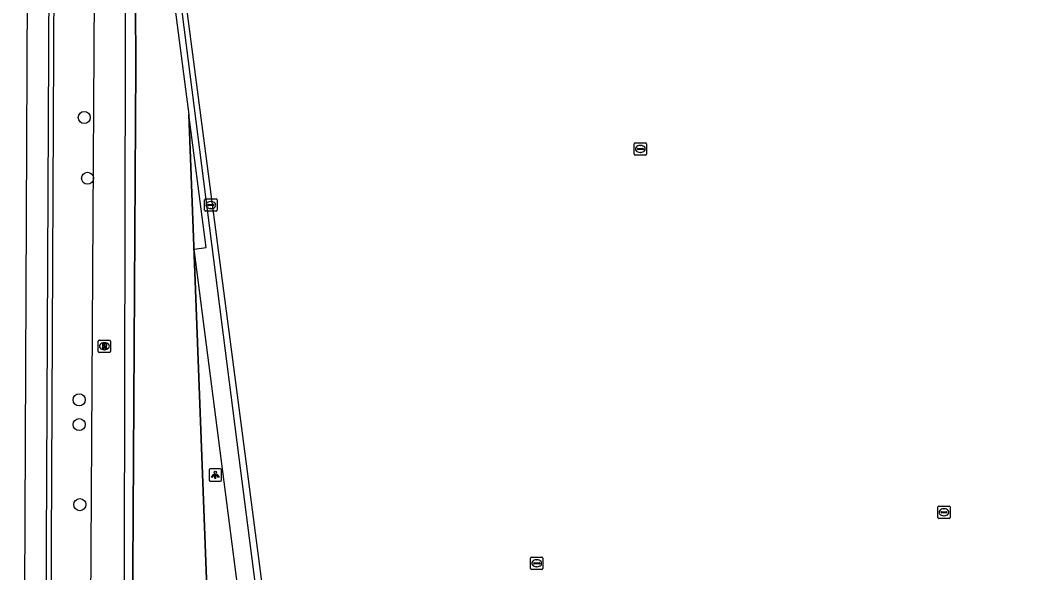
# Model space of a CAD drawing. Extents: x 162157 to 163165, y 378998 to 380775.
# Drawn here: x 162162.5 to 162245.2, y 379944.1 to 379988.9 of the extents above; entities that cross this region are included whole.
import ezdxf

# ---------------------------------------------------------------- set-up
doc = ezdxf.new("R2010")
doc.units = 0
for name, color, linetype in [('IMGEO_Berm_open', 7, 'Continuous'), ('IMGEO_Boom', 7, 'Continuous'), ('IMGEO_Groenvoorziening', 7, 'Continuous'), ('IMGEO_Hek', 7, 'Continuous'), ('IMGEO_Lichtpunt', 7, 'Continuous'), ('IMGEO_Rijbaan_lokaal_gesloten', 7, 'Continuous'), ('IMGEO_Rioolput', 7, 'Continuous'), ('IMGEO_Voetpad_open', 7, 'Continuous'), ('IMGEO_Waterleidingput', 7, 'Continuous'), ('IMGEO_Waterloop', 7, 'Continuous')]:
    doc.layers.add(name, color=color, linetype=linetype)

msp = doc.modelspace()

# ---------------------------------------------------------------- linework, layer by layer
at = {"layer": 'IMGEO_Berm_open'}
msp.add_lwpolyline([(162164.255, 379877.708), (162164.654, 379877.706), (162165.352, 380026.39), (162164.96, 380026.391)], dxfattribs=at)
at = {"layer": 'IMGEO_Boom'}
for centre in [(162167.637, 379980.987), (162167.904, 379976.058), (162167.226, 379958.085), (162167.223, 379956.077), (162167.277, 379949.585)]:
    msp.add_circle(centre, 0.489, dxfattribs=at)
at = {"layer": 'IMGEO_Groenvoorziening'}
for points in [[(162171.372, 379872.803), (162171.462, 379881.893), (162171.583, 379944.317), (162171.828, 379985.206), (162171.731, 380000), (162171.808, 380008.955)], [(162176.125, 379981.235), (162178.26, 379925.038), (162181.263, 379910.895)]]:
    msp.add_lwpolyline(points, dxfattribs=at)
at = {"layer": 'IMGEO_Hek'}
for points in [[(162171.808, 380008.955), (162171.731, 380000), (162171.828, 379985.206), (162171.583, 379944.317), (162171.462, 379881.893), (162171.013, 379836.469), (162171.864, 379834.863)], [(162184.422, 379897.986), (162181.637, 379918.928), (162184.585, 379919.35), (162180.193, 379953.386), (162173.533, 380005.695)], [(162178.26, 379925.038), (162176.125, 379981.235)]]:
    msp.add_lwpolyline(points, dxfattribs=at)
at = {"layer": 'IMGEO_Lichtpunt'}
for p, q in [((162177.765, 379952.402), (162177.765, 379951.595)), ((162177.765, 379952.402), (162177.765, 379951.595)), ((162178.667, 379952.497), (162177.859, 379952.497)), ((162178.667, 379952.497), (162177.859, 379952.497)), ((162178.761, 379951.595), (162178.761, 379952.402)), ((162178.761, 379951.595), (162178.761, 379952.402)), ((162177.859, 379951.501), (162178.667, 379951.501)), ((162177.859, 379951.501), (162178.667, 379951.501))]:
    msp.add_line(p, q, dxfattribs=at)
for points in [[(162178.139, 379952.066), (162178.178, 379952.038), (162177.99, 379951.776), (162177.952, 379951.803), (162178.139, 379952.066)], [(162178.241, 379952.018), (162178.288, 379952.018), (162178.288, 379951.696), (162178.241, 379951.696), (162178.241, 379952.018)], [(162178.351, 379952.038), (162178.389, 379952.065), (162178.576, 379951.803), (162178.537, 379951.775), (162178.351, 379952.038)]]:
    msp.add_lwpolyline(points, dxfattribs=at)
msp.add_circle((162178.264, 379952.2), 0.0994, dxfattribs=at)
for centre, start, end in [((162177.859, 379952.402), 90, 180), ((162177.859, 379952.402), 90, 180), ((162178.667, 379952.402), 0, 90), ((162178.667, 379952.402), 0, 90), ((162177.859, 379951.595), 180, 270), ((162177.859, 379951.595), 180, 270), ((162178.667, 379951.595), 270, 0), ((162178.667, 379951.595), 270, 360)]:
    msp.add_arc(centre, 0.0946, start, end, dxfattribs=at)
at = {"layer": 'IMGEO_Rijbaan_lokaal_gesloten'}
for points in [[(162162.462, 379831.9), (162162.452, 379863.521), (162163.185, 380027.629)], [(162164.255, 379877.708), (162164.96, 380026.391)]]:
    msp.add_lwpolyline(points, dxfattribs=at)
at = {"layer": 'IMGEO_Rioolput'}
for p, q in [((162168.77, 379962.007), (162168.77, 379962.859)), ((162168.845, 379962.933), (162169.697, 379962.933)), ((162169.258, 379962.713), (162169.283, 379962.713)), ((162169.771, 379962.859), (162169.771, 379962.007)), ((162169.697, 379961.933), (162168.845, 379961.933)), ((162169.281, 379962.153), (162169.256, 379962.153))]:
    msp.add_line(p, q, dxfattribs=at)
for points in [[(162168.77, 379962.007), (162168.77, 379962.859)], [(162168.845, 379962.933), (162169.697, 379962.933)], [(162169.359, 379962.631), (162169.107, 379962.633), (162169.107, 379962.233)], [(162169.107, 379962.233), (162169.231, 379962.233), (162169.231, 379962.395), (162169.242, 379962.395)], [(162169.285, 379962.552), (162169.231, 379962.552), (162169.231, 379962.471)], [(162169.231, 379962.471), (162169.283, 379962.471)], [(162169.289, 379962.366), (162169.36, 379962.233), (162169.5, 379962.233), (162169.435, 379962.359)], [(162169.771, 379962.859), (162169.771, 379962.007)], [(162169.697, 379961.933), (162168.845, 379961.933)]]:
    msp.add_lwpolyline(points, dxfattribs=at)
for centre, radius, start, end in [((162168.847, 379962.857), 0.0765, 91.55205, 178.44795), ((162168.847, 379962.857), 0.0765, 91.55205, 178.44795), ((162169.241, 379962.342), 0.0533, 26.02933, 88.69889), ((162169.267, 379962.66), 0.19, 274.7715, 282.96867), ((162169.291, 379962.456), 0.0964, 77.00612, 93.18647), ((162169.305, 379962.513), 0.0378, 276.66336, 79.67722), ((162169.358, 379962.521), 0.109, 350.36119, 89.41601), ((162169.356, 379962.521), 0.112, 277.58423, 350.98172), ((162169.34, 379962.306), 0.108, 29.51342, 73.79051), ((162169.695, 379962.857), 0.0765, 1.55205, 88.44795), ((162169.695, 379962.857), 0.0765, 1.55205, 88.44795), ((162168.847, 379962.009), 0.0765, 181.55205, 268.44795), ((162168.847, 379962.009), 0.0765, 181.55205, 268.44795), ((162169.695, 379962.009), 0.0765, 271.55205, 358.44795), ((162169.695, 379962.009), 0.0765, 271.55205, 358.44795)]:
    msp.add_arc(centre, radius, start, end, dxfattribs=at)
for centre, major_axis, ratio, start_param, end_param in [((162169.257, 379962.433), (-0.387, 0.002), 0.722429, 4.712389, 7.853982), ((162169.282, 379962.433), (-0.39, 0.002), 0.717154, 1.570796, 4.712389)]:
    msp.add_ellipse(centre, major_axis=major_axis, ratio=ratio, start_param=start_param, end_param=end_param, dxfattribs=at)
at = {"layer": 'IMGEO_Voetpad_open'}
for points in [[(162244.437, 380014.271), (162173.941, 380005.129), (162180.769, 379952.906), (162187.814, 379899.013), (162258.256, 379908.139), (162244.437, 380014.271)], [(162175.446, 380007.35), (162172.777, 380007.005), (162175.938, 379982.668), (162176.125, 379981.235)], [(162181.263, 379910.895), (162180.028, 379920.22), (162182.971, 379920.6), (162176.564, 379970.308), (162177.537, 379970.433), (162176.125, 379981.235)]]:
    msp.add_lwpolyline(points, dxfattribs=at)
at = {"layer": 'IMGEO_Waterleidingput'}
for p, q in [((162212.258, 379978.01), (162212.258, 379978.862)), ((162212.333, 379978.936), (162213.185, 379978.936)), ((162213.259, 379978.862), (162213.259, 379978.01)), ((162213.185, 379977.936), (162212.333, 379977.936)), ((162212.517, 379978.43), (162212.517, 379978.442)), ((162212.955, 379978.393), (162212.557, 379978.393)), ((162212.56, 379978.479), (162212.958, 379978.479)), ((162212.769, 379978.156), (162212.744, 379978.156)), ((162212.746, 379978.716), (162212.771, 379978.716)), ((162213.001, 379978.442), (162213.001, 379978.43)), ((162177.405, 379973.464), (162177.405, 379974.316)), ((162177.48, 379974.39), (162178.332, 379974.39)), ((162177.664, 379973.884), (162177.664, 379973.896)), ((162178.102, 379973.847), (162177.704, 379973.847)), ((162177.707, 379973.933), (162178.105, 379973.933)), ((162177.893, 379974.17), (162177.918, 379974.17)), ((162178.148, 379973.896), (162178.148, 379973.884)), ((162178.406, 379974.316), (162178.406, 379973.464)), ((162178.332, 379973.39), (162177.48, 379973.39)), ((162177.916, 379973.61), (162177.891, 379973.61)), ((162236.893, 379948.542), (162236.893, 379949.394)), ((162236.968, 379949.468), (162237.82, 379949.468)), ((162237.195, 379949.011), (162237.593, 379949.011)), ((162237.381, 379949.248), (162237.406, 379949.248)), ((162237.894, 379949.394), (162237.894, 379948.542)), ((162237.82, 379948.468), (162236.968, 379948.468)), ((162237.152, 379948.962), (162237.152, 379948.974)), ((162237.59, 379948.925), (162237.192, 379948.925)), ((162237.404, 379948.688), (162237.379, 379948.688)), ((162237.636, 379948.974), (162237.636, 379948.962)), ((162203.848, 379944.402), (162203.848, 379945.254)), ((162203.923, 379945.328), (162204.775, 379945.328)), ((162204.15, 379944.871), (162204.548, 379944.871)), ((162204.336, 379945.108), (162204.361, 379945.108)), ((162204.849, 379945.254), (162204.849, 379944.402)), ((162204.775, 379944.328), (162203.923, 379944.328)), ((162204.107, 379944.822), (162204.107, 379944.834)), ((162204.545, 379944.785), (162204.147, 379944.785)), ((162204.359, 379944.548), (162204.334, 379944.548)), ((162204.591, 379944.834), (162204.591, 379944.822))]:
    msp.add_line(p, q, dxfattribs=at)
for points in [[(162212.258, 379978.01), (162212.258, 379978.862)], [(162212.333, 379978.936), (162213.185, 379978.936)], [(162213.259, 379978.862), (162213.259, 379978.01)], [(162213.185, 379977.936), (162212.333, 379977.936)], [(162177.405, 379973.464), (162177.405, 379974.316)], [(162177.48, 379974.39), (162178.332, 379974.39)], [(162178.406, 379974.316), (162178.406, 379973.464)], [(162178.332, 379973.39), (162177.48, 379973.39)], [(162236.893, 379948.542), (162236.893, 379949.394)], [(162236.968, 379949.468), (162237.82, 379949.468)], [(162237.894, 379949.394), (162237.894, 379948.542)], [(162237.82, 379948.468), (162236.968, 379948.468)], [(162203.848, 379944.402), (162203.848, 379945.254)], [(162203.923, 379945.328), (162204.775, 379945.328)], [(162204.849, 379945.254), (162204.849, 379944.402)], [(162204.775, 379944.328), (162203.923, 379944.328)]]:
    msp.add_lwpolyline(points, dxfattribs=at)
for centre, radius, start, end in [((162212.335, 379978.86), 0.0765, 91.55205, 178.44795), ((162212.335, 379978.86), 0.0765, 91.55205, 178.44795), ((162213.183, 379978.86), 0.0765, 1.55205, 88.44795), ((162213.183, 379978.86), 0.0765, 1.55205, 88.44795), ((162212.335, 379978.012), 0.0765, 181.55205, 268.44795), ((162212.335, 379978.012), 0.0765, 181.55205, 268.44795), ((162212.557, 379978.439), 0.0403, 85.87752, 175.75265), ((162212.554, 379978.429), 0.0366, 178.93798, 274.71019), ((162212.958, 379978.436), 0.043, 264.86636, 352.45326), ((162212.962, 379978.441), 0.0386, 1.73085, 96.63898), ((162213.183, 379978.012), 0.0765, 271.55205, 358.44795), ((162213.183, 379978.012), 0.0765, 271.55205, 358.44795), ((162177.482, 379974.314), 0.0765, 91.55205, 178.44795), ((162177.482, 379974.314), 0.0765, 91.55205, 178.44795), ((162177.704, 379973.893), 0.0403, 85.87752, 175.75265), ((162177.701, 379973.883), 0.0366, 178.93798, 274.71019), ((162178.105, 379973.89), 0.043, 264.86636, 352.45326), ((162178.109, 379973.895), 0.0386, 1.73085, 96.63898), ((162178.33, 379974.314), 0.0765, 1.55205, 88.44795), ((162178.33, 379974.314), 0.0765, 1.55205, 88.44795), ((162177.482, 379973.466), 0.0765, 181.55205, 268.44795), ((162177.482, 379973.466), 0.0765, 181.55205, 268.44795), ((162178.33, 379973.466), 0.0765, 271.55205, 358.44795), ((162178.33, 379973.466), 0.0765, 271.55205, 358.44795), ((162236.97, 379949.392), 0.0765, 91.55205, 178.44795), ((162236.97, 379949.392), 0.0765, 91.55205, 178.44795), ((162237.192, 379948.971), 0.0403, 85.87752, 175.75265), ((162237.597, 379948.973), 0.0386, 1.73085, 96.63898), ((162237.818, 379949.392), 0.0765, 1.55205, 88.44795), ((162237.818, 379949.392), 0.0765, 1.55205, 88.44795), ((162236.97, 379948.544), 0.0765, 181.55205, 268.44795), ((162236.97, 379948.544), 0.0765, 181.55205, 268.44795), ((162237.189, 379948.961), 0.0366, 178.93798, 274.71019), ((162237.593, 379948.968), 0.043, 264.86636, 352.45326), ((162237.818, 379948.544), 0.0765, 271.55205, 358.44795), ((162237.818, 379948.544), 0.0765, 271.55205, 358.44795), ((162203.925, 379945.252), 0.0765, 91.55205, 178.44795), ((162203.925, 379945.252), 0.0765, 91.55205, 178.44795), ((162204.147, 379944.831), 0.0403, 85.87752, 175.75265), ((162204.552, 379944.833), 0.0386, 1.73085, 96.63898), ((162204.773, 379945.252), 0.0765, 1.55205, 88.44795), ((162204.773, 379945.252), 0.0765, 1.55205, 88.44795), ((162203.925, 379944.404), 0.0765, 181.55205, 268.44795), ((162203.925, 379944.404), 0.0765, 181.55205, 268.44795), ((162204.144, 379944.821), 0.0366, 178.93798, 274.71019), ((162204.548, 379944.828), 0.043, 264.86636, 352.45326), ((162204.773, 379944.404), 0.0765, 271.55205, 358.44795), ((162204.773, 379944.404), 0.0765, 271.55205, 358.44795)]:
    msp.add_arc(centre, radius, start, end, dxfattribs=at)
for centre, major_axis, ratio, start_param, end_param in [((162212.745, 379978.436), (-0.387, 0.002), 0.722429, 4.712389, 7.853982), ((162212.77, 379978.436), (-0.39, 0.002), 0.717154, 1.570796, 4.712389), ((162177.892, 379973.89), (-0.387, 0.002), 0.722429, 4.712389, 7.853982), ((162177.917, 379973.89), (-0.39, 0.002), 0.717154, 1.570796, 4.712389), ((162237.38, 379948.968), (-0.387, 0.002), 0.722429, 4.712389, 7.853982), ((162237.405, 379948.968), (-0.39, 0.002), 0.717154, 1.570796, 4.712389), ((162204.335, 379944.828), (-0.387, 0.002), 0.722429, 4.712389, 7.853982), ((162204.36, 379944.828), (-0.39, 0.002), 0.717154, 1.570796, 4.712389)]:
    msp.add_ellipse(centre, major_axis=major_axis, ratio=ratio, start_param=start_param, end_param=end_param, dxfattribs=at)
at = {"layer": 'IMGEO_Waterloop'}
for points in [[(162167.928, 379875.961), (162168.117, 379932.373), (162168.519, 380000), (162168.54, 380028.129), (162169.518, 380028.317), (162170.878, 380028.227), (162171.015, 380023.389), (162171.01, 380020.918)], [(162170.998, 380014.904), (162170.969, 380000), (162170.755, 379890.744), (162170.647, 379876.981), (162170.64, 379876.213)]]:
    msp.add_lwpolyline(points, dxfattribs=at)

doc.saveas('drawing.dxf')
